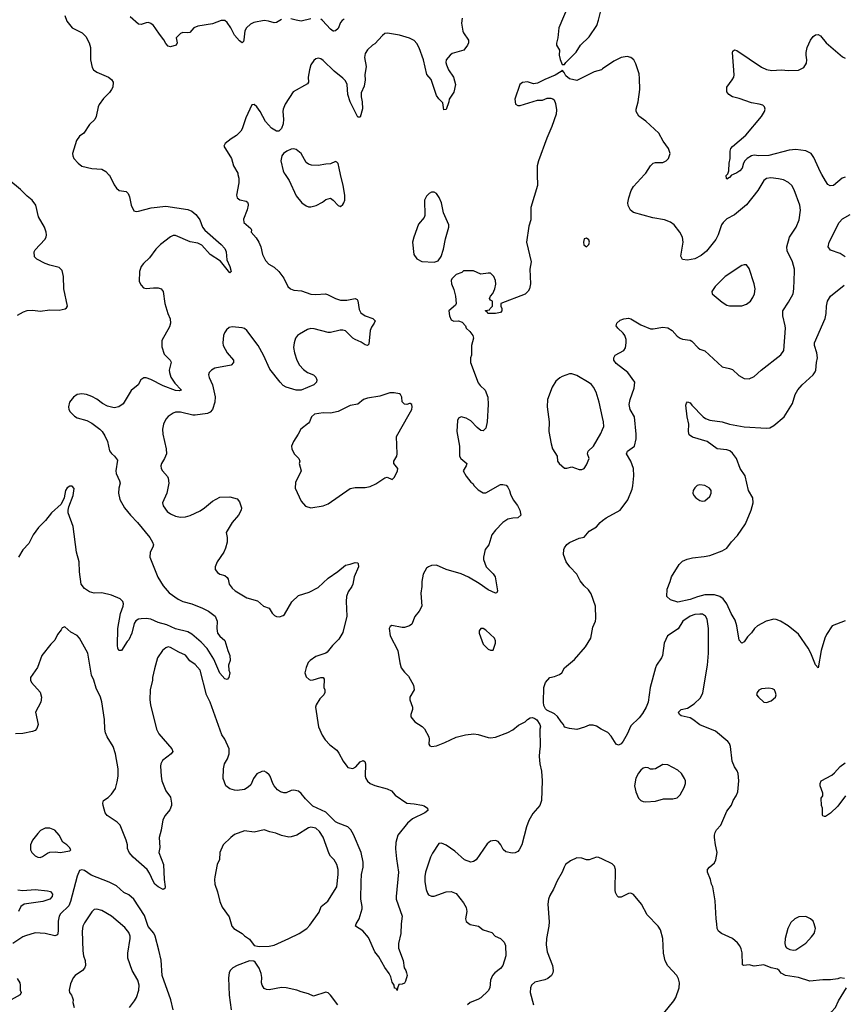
# Model space of a CAD drawing. Header units: inches. Extents: x 2057696 to 2160536, y 827480 to 1016834.
# Tile 330 of 422: x 2075264 to 2081955, y 1003255 to 1011257. Entities that reach past the tile are written whole.
import ezdxf

# ---------------------------------------------------------------- set-up
doc = ezdxf.new("R2010")
doc.units = ezdxf.units.IN
doc.header["$MEASUREMENT"] = 0
for name, color, linetype in [('C0070', 7, 'Continuous'), ('C0071', 7, 'Continuous'), ('C0080', 7, 'Continuous'), ('C0081', 7, 'Continuous')]:
    doc.layers.add(name, color=color, linetype=linetype)

msp = doc.modelspace()

# ---------------------------------------------------------------- linework, layer by layer
at = {"layer": 'C0070', "color": 5}
for points, elevation in [([(2077037.1, 1010000), (2077044, 1009970), (2077045.5, 1009930), (2077025.5, 1009830), (2077030.6, 1009810.6), (2077053.2, 1009793.2), (2077102.8, 1009782.8), (2077114, 1009774), (2077119.1, 1009759.1), (2077120.7, 1009750), (2077110.7, 1009710.7), (2077083.4, 1009636.6), (2077085.7, 1009610), (2077140.6, 1009560.6), (2077148.2, 1009550), (2077144.9, 1009530), (2077183.9, 1009483.9), (2077206, 1009450), (2077221.6, 1009410), (2077235.5, 1009350), (2077259.9, 1009299.9), (2077287.3, 1009270), (2077330, 1009244.9), (2077370, 1009210.4), (2077410, 1009155.8), (2077442.6, 1009090), (2077463, 1009070), (2077490, 1009058.9), (2077552.6, 1009052.6), (2077630, 1009026), (2077670, 1009023.1), (2077748.5, 1009028.5), (2077765.1, 1009025.1), (2077830, 1008990.4), (2077870, 1008977.6), (2077922.3, 1008977.7), (2077990, 1008990.5), (2078004.5, 1008984.5), (2078012.2, 1008972.2), (2078021.3, 1008901.3), (2078034.4, 1008874.4), (2078071.4, 1008851.4), (2078134, 1008830), (2078153, 1008810), (2078144.9, 1008790), (2078121.7, 1008758.3), (2078112, 1008730), (2078101, 1008619), (2078090, 1008609.2), (2078070, 1008615.1), (2078036.9, 1008636.9), (2077990, 1008658.8), (2077969.8, 1008670), (2077910, 1008728.6), (2077890, 1008734.6), (2077866.8, 1008733.2), (2077790, 1008714), (2077770, 1008715.4), (2077655.4, 1008744.6), (2077630, 1008746.2), (2077601.7, 1008738.3), (2077537.3, 1008702.7), (2077520.7, 1008690), (2077505.5, 1008670), (2077493, 1008630), (2077488.3, 1008591.7), (2077495.5, 1008550), (2077514.9, 1008490), (2077538, 1008450), (2077570, 1008414), (2077601, 1008390), (2077651.3, 1008370), (2077670.6, 1008350.6), (2077678.8, 1008330), (2077674.8, 1008310), (2077654.8, 1008290), (2077550, 1008245.4), (2077510, 1008245.1), (2077429.4, 1008270), (2077405.2, 1008285.2), (2077380.5, 1008310), (2077296.8, 1008416.8), (2077245.7, 1008530), (2077202, 1008610), (2077110, 1008731.1), (2077090, 1008747.2), (2077070, 1008754.2), (2076990, 1008759.7), (2076965.3, 1008754.7), (2076942.7, 1008737.2), (2076926.9, 1008713.1), (2076919.6, 1008690), (2076912.9, 1008630), (2076916, 1008610), (2076949.2, 1008549.2), (2077000.7, 1008490), (2077001, 1008470), (2076982, 1008450), (2076850, 1008424.7), (2076822, 1008410), (2076803.8, 1008390), (2076798.4, 1008370), (2076802.4, 1008350), (2076829.2, 1008289.2), (2076851.1, 1008191.1), (2076848.6, 1008148.6), (2076830.1, 1008089.9), (2076811.8, 1008068.3), (2076790, 1008057.1), (2076690, 1008042.3), (2076670, 1008042), (2076570, 1008067.9), (2076530, 1008066.4), (2076510, 1008060.4), (2076470, 1008033.5), (2076450.3, 1008010), (2076431.6, 1007970), (2076425.3, 1007930), (2076427.2, 1007890), (2076453.1, 1007770), (2076455.3, 1007730), (2076441.1, 1007690), (2076416.4, 1007650), (2076410.4, 1007630), (2076412.4, 1007610), (2076423, 1007590), (2076463.8, 1007543.8), (2076470.4, 1007530), (2076475.8, 1007490), (2076459.6, 1007410), (2076424.6, 1007330), (2076430, 1007304.9), (2076461.1, 1007261.1), (2076490, 1007241.1), (2076530, 1007222.4), (2076570, 1007214), (2076610, 1007215.8), (2076650, 1007228.7), (2076730, 1007265.3), (2076766, 1007290), (2076830, 1007345.3), (2076890, 1007375.3), (2076970, 1007379.1), (2077030, 1007362.8), (2077050, 1007338), (2077066, 1007290), (2077062.4, 1007270), (2077041.3, 1007230), (2076990.4, 1007170), (2076940.7, 1007090), (2076950.7, 1007050), (2076950.7, 1007010), (2076936.8, 1006963.2), (2076922.8, 1006930), (2076868.5, 1006851.5), (2076850.8, 1006810), (2076851, 1006790), (2076870, 1006764.7), (2076890, 1006751), (2076930, 1006741), (2076950, 1006724.7), (2076958.8, 1006710), (2076966.8, 1006670), (2076990, 1006636), (2077015.2, 1006615.2), (2077110, 1006559.5), (2077195.4, 1006535.4), (2077244.7, 1006490), (2077290, 1006474.8), (2077314.2, 1006434.2), (2077334.2, 1006414.2), (2077350, 1006406), (2077375.3, 1006404.7), (2077405.4, 1006414.6), (2077416.1, 1006423.9), (2077474.6, 1006525.4), (2077530, 1006577.1), (2077614.9, 1006605.1), (2077690, 1006643.7), (2077770, 1006718), (2077847.5, 1006772.5), (2077910, 1006824.7), (2077950, 1006831.3), (2077990, 1006844.7), (2078010, 1006842), (2078014.4, 1006834.4), (2078017.3, 1006810), (2077981, 1006730), (2077971, 1006670), (2077962.8, 1006650), (2077932.5, 1006607.5), (2077919.3, 1006570), (2077915.5, 1006530), (2077921.1, 1006410), (2077890, 1006276), (2077857.3, 1006222.7), (2077804, 1006170), (2077762.5, 1006117.5), (2077750, 1006109.2), (2077670, 1006080.9), (2077623.8, 1006050), (2077608.3, 1006031.7), (2077590, 1005992.7), (2077581.1, 1005950), (2077590, 1005916), (2077615.2, 1005895.2), (2077630, 1005890.6), (2077646.8, 1005893.2), (2077711, 1005911), (2077730, 1005911.3), (2077737.3, 1005897.3), (2077736, 1005830), (2077742.8, 1005810), (2077742.8, 1005790), (2077734, 1005770), (2077702, 1005738), (2077673.4, 1005690), (2077667.7, 1005670), (2077690.6, 1005510), (2077721.8, 1005441.8), (2077744.8, 1005404.8), (2077783.5, 1005363.5), (2077840, 1005320), (2077857.1, 1005297.1), (2077891.5, 1005230), (2077920.3, 1005190), (2077930, 1005180.3), (2077970, 1005172), (2077994.6, 1005185.4), (2078030, 1005224.9), (2078055.2, 1005235.2), (2078067.7, 1005227.7), (2078074.4, 1005210), (2078071.8, 1005110), (2078077, 1005090), (2078089.2, 1005069.2), (2078110, 1005050.4), (2078150, 1005032.2), (2078250, 1005007.3), (2078284.7, 1004990), (2078315.5, 1004955.5), (2078408.7, 1004888.7), (2078470, 1004884.9), (2078530, 1004873.4), (2078550, 1004866.8), (2078576, 1004850), (2078581, 1004830), (2078556, 1004810), (2078456.4, 1004763.6), (2078414.1, 1004725.9), (2078335.6, 1004630), (2078320.2, 1004570), (2078318, 1004518), (2078323.8, 1004436.2), (2078340.3, 1004330), (2078321.6, 1004130), (2078323, 1004110), (2078372.4, 1003970), (2078362.3, 1003910), (2078360.3, 1003830), (2078342, 1003750), (2078341.6, 1003710), (2078379.1, 1003610), (2078386.8, 1003550), (2078401, 1003530), (2078406.8, 1003510), (2078410.8, 1003490), (2078398, 1003442), (2078390, 1003428), (2078370, 1003418), (2078345.4, 1003414.6), (2078332.7, 1003387.3), (2078330, 1003366), (2078322, 1003382), (2078310, 1003386), (2078305.2, 1003410), (2078290, 1003435.3), (2078278.3, 1003478.3), (2078265.4, 1003505.4), (2078230, 1003553.2), (2078180.4, 1003640.4), (2078150, 1003682.7), (2078097.8, 1003797.8), (2078050.9, 1003850.9), (2077993.2, 1003890), (2077997, 1003910), (2078020.5, 1003950), (2078045.1, 1004030), (2078045.7, 1004050), (2078035.4, 1004110), (2078038.1, 1004250), (2078041.1, 1004310), (2078053, 1004370), (2078054.5, 1004410), (2078037.8, 1004490), (2077975.4, 1004635.4), (2077954.1, 1004674.1), (2077930, 1004697.4), (2077850, 1004726.1), (2077830, 1004738.6), (2077750, 1004815.2), (2077645.6, 1004865.6), (2077584.5, 1004924.5), (2077550, 1004968.7), (2077530, 1004986.8), (2077490, 1004996.5), (2077470, 1004992.8), (2077430, 1004973.3), (2077410, 1004973.1), (2077382.5, 1004982.5), (2077359.3, 1004999.3), (2077330.6, 1005030.6), (2077319.2, 1005050), (2077298.3, 1005110), (2077290, 1005120.5), (2077270, 1005139.7), (2077250, 1005149.6), (2077230, 1005148), (2077190, 1005127), (2077164.4, 1005090), (2077141.3, 1005038.7), (2077120.7, 1005019.3), (2077090, 1005002), (2077030, 1004992.3), (2077010, 1004995.1), (2076970, 1005006.6), (2076938, 1005030), (2076916.9, 1005090), (2076918.5, 1005170), (2076928.3, 1005210), (2076950.8, 1005249.2), (2076966.2, 1005290), (2076965.8, 1005330), (2076930.8, 1005410.8), (2076905, 1005445), (2076812.3, 1005710), (2076782.7, 1005770), (2076730, 1005969.4), (2076690, 1006015.6), (2076646.6, 1006046.6), (2076610, 1006092), (2076556.1, 1006116.1), (2076490, 1006154.5), (2076470, 1006159.5), (2076450, 1006152), (2076424.9, 1006130), (2076384, 1006070), (2076358.5, 1005981.5), (2076343, 1005910), (2076343.8, 1005890), (2076322.6, 1005810), (2076320.9, 1005730), (2076325.3, 1005690), (2076375.6, 1005490), (2076394.3, 1005454.3), (2076500.5, 1005330), (2076507.7, 1005310), (2076494.8, 1005290), (2076424, 1005236), (2076410.4, 1005210), (2076408.9, 1005190), (2076412, 1005110), (2076418.7, 1005070), (2076450.3, 1004990.3), (2076490, 1004938), (2076498.4, 1004890), (2076497.1, 1004870), (2076483.4, 1004836.6), (2076444.4, 1004790), (2076425.7, 1004754.3), (2076413.4, 1004670), (2076398, 1004610), (2076401.6, 1004530), (2076393, 1004490), (2076433, 1004390), (2076437.3, 1004270), (2076446, 1004210), (2076443.6, 1004196.4), (2076430, 1004189), (2076390, 1004209.5), (2076362.7, 1004230), (2076350, 1004249), (2076319.7, 1004319.7), (2076300.7, 1004350), (2076186, 1004450), (2076152.7, 1004490), (2076140.5, 1004520.5), (2076139.6, 1004550), (2076128.2, 1004588.2), (2076079.3, 1004710), (2076056.1, 1004736.1), (2075975.3, 1004790), (2075959, 1004810), (2075941.2, 1004870), (2075939, 1004890), (2075944, 1004910), (2075983.3, 1004936.7), (2076010, 1004962.8), (2076041.6, 1005010), (2076056.5, 1005063.5), (2076063.1, 1005110), (2076063.4, 1005170), (2076043.2, 1005290), (2076022, 1005350), (2075973.6, 1005430), (2075961.6, 1005461.6), (2075956.2, 1005490), (2075952.7, 1005570), (2075931.9, 1005711.9), (2075919.7, 1005750), (2075884.9, 1005824.9), (2075866.3, 1005890), (2075846.3, 1005930), (2075816.2, 1006110), (2075749.3, 1006230), (2075731.4, 1006251.4), (2075679.3, 1006279.3), (2075630, 1006322), (2075610, 1006315.3), (2075601.4, 1006298.6), (2075570, 1006261.2), (2075550, 1006213.2), (2075517.7, 1006182.3), (2075443.1, 1006090), (2075407.4, 1005992.6), (2075350.7, 1005910), (2075350.6, 1005890), (2075359.1, 1005870), (2075430, 1005790.7), (2075441.3, 1005750), (2075435.3, 1005710), (2075392, 1005630), (2075412.9, 1005530), (2075404.4, 1005495.6), (2075390, 1005479.7), (2075369.1, 1005470.9), (2075290, 1005455.6), (2075230, 1005454.3)], 440), ([(2075986.1, 1010000), (2075992.7, 1009992.7), (2076030, 1009916), (2076050, 1009887.3), (2076072, 1009870), (2076130, 1009860.7), (2076144.9, 1009844.9), (2076157.2, 1009817.2), (2076170.3, 1009750.3), (2076190, 1009704.9), (2076210, 1009698), (2076230, 1009700.4), (2076330.6, 1009729.4), (2076450, 1009740.5), (2076630, 1009714.3), (2076661.3, 1009701.3), (2076694.4, 1009674.4), (2076714.9, 1009650), (2076727.9, 1009630), (2076749.2, 1009570), (2076766.9, 1009546.9), (2076900.5, 1009430), (2076930, 1009396.3), (2076941.7, 1009370), (2076946.4, 1009306.4), (2076972.4, 1009250), (2076981, 1009210), (2076970, 1009201.2), (2076895.5, 1009295.5), (2076810, 1009349.8), (2076744.5, 1009424.5), (2076710, 1009441.1), (2076650, 1009451.2), (2076530, 1009502), (2076510, 1009502.2), (2076490, 1009492.8), (2076408.9, 1009430), (2076370, 1009392.6), (2076317.8, 1009322.2), (2076270, 1009277), (2076250.4, 1009250), (2076238, 1009210), (2076234.9, 1009130), (2076250, 1009098.4), (2076270, 1009078.5), (2076290, 1009071.5), (2076350, 1009079), (2076390, 1009078.9), (2076413.4, 1009070), (2076428.9, 1009048.9), (2076442.8, 1008950), (2076466.3, 1008870), (2076485.5, 1008825.5), (2076490.2, 1008790), (2076479.7, 1008760.3), (2076418.2, 1008650), (2076417.6, 1008597.6), (2076437.8, 1008537.8), (2076487, 1008490), (2076493.6, 1008473.6), (2076478.9, 1008410), (2076479.7, 1008390), (2076492.5, 1008352.5), (2076524.5, 1008304.5), (2076576.3, 1008250), (2076574.4, 1008245.6), (2076559.2, 1008240.8), (2076530, 1008242.8), (2076430, 1008282.8), (2076330, 1008333.8), (2076290, 1008347.6), (2076273.7, 1008346.3), (2076249, 1008330), (2076227, 1008290), (2076170, 1008242.4), (2076105.3, 1008134.7), (2076070, 1008110.3), (2076030, 1008103.9), (2075975.9, 1008115.9), (2075937.6, 1008137.6), (2075890, 1008173.3), (2075850, 1008194.2), (2075806.6, 1008210), (2075770, 1008216.5), (2075730, 1008210.8), (2075701.1, 1008190), (2075669, 1008150), (2075659.5, 1008110), (2075663.1, 1008090), (2075673.7, 1008070), (2075710, 1008033.7), (2075730, 1008021.5), (2075810, 1007998.5), (2075850, 1007979), (2075914.9, 1007930), (2075934.9, 1007910), (2075955.3, 1007875.3), (2075976, 1007830), (2075992.8, 1007752.8), (2076010, 1007730.5), (2076034, 1007710), (2076057.6, 1007677.6), (2076044.8, 1007590), (2076048.3, 1007568.3), (2076075.3, 1007510), (2076079.5, 1007490), (2076069.1, 1007450), (2076065.2, 1007410), (2076076.4, 1007356.4), (2076114.6, 1007290), (2076164.2, 1007230), (2076222, 1007170), (2076320.7, 1007050), (2076342.8, 1007010), (2076351, 1006990), (2076346, 1006970), (2076322.8, 1006930), (2076320.7, 1006890), (2076385.3, 1006725.3), (2076430, 1006655.5), (2076478.2, 1006598.2), (2076550, 1006546.7), (2076590, 1006528.7), (2076661, 1006510), (2076750, 1006474.9), (2076797.3, 1006450), (2076850.6, 1006410), (2076867.7, 1006370), (2076865.5, 1006310), (2076870.8, 1006270), (2076890, 1006246), (2076930.5, 1006210.5), (2076954, 1006130), (2076970.8, 1006090), (2076974, 1006050), (2076961, 1006010), (2076962.8, 1005970), (2076970.6, 1005950), (2076962.8, 1005910), (2076950, 1005894), (2076930, 1005899), (2076890, 1005946), (2076840.3, 1006060.3), (2076785.9, 1006145.9), (2076737.6, 1006197.6), (2076662.6, 1006262.6), (2076630, 1006281.5), (2076530, 1006305.6), (2076459.7, 1006339.7), (2076390, 1006359.2), (2076330, 1006386.1), (2076290, 1006391.4), (2076251.7, 1006388.3), (2076230, 1006384.1), (2076207.5, 1006372.5), (2076193.4, 1006350), (2076175.3, 1006270), (2076150, 1006217.2), (2076136.7, 1006203.3), (2076090.7, 1006129.3), (2076069.4, 1006129.4), (2076061.2, 1006150), (2076059.5, 1006170), (2076060.7, 1006310), (2076082.7, 1006430), (2076103.5, 1006490), (2076106.3, 1006510), (2076102.4, 1006530), (2076079.5, 1006550), (2076010, 1006579.5), (2075930, 1006598.7), (2075870, 1006597.2), (2075830, 1006607.1), (2075790, 1006634.7), (2075764, 1006670), (2075749.9, 1006770), (2075745.8, 1006850), (2075724.2, 1006930), (2075698.1, 1007138.1), (2075658.7, 1007250), (2075656.8, 1007270), (2075662.2, 1007297.8), (2075699.1, 1007390), (2075707.2, 1007447.2), (2075690, 1007466.6), (2075686.8, 1007466.8), (2075670, 1007465.6), (2075650, 1007451.2), (2075636.9, 1007430), (2075624.4, 1007370), (2075601.5, 1007318.5), (2075523.1, 1007250), (2075473.1, 1007186.9), (2075416.9, 1007130), (2075373.2, 1007070), (2075338.9, 1007001.1), (2075290, 1006949.6), (2075253.8, 1006890)], 420), ([(2077419.7, 1010000), (2077453.4, 1009950), (2077510, 1009824.7), (2077554.8, 1009770), (2077590, 1009744), (2077610, 1009737.3), (2077630, 1009737.3), (2077671.7, 1009748.3), (2077724.8, 1009775.2), (2077750, 1009794.8), (2077790, 1009806), (2077810, 1009791), (2077850, 1009746.8), (2077870, 1009738.8), (2077890, 1009754.8), (2077898.4, 1009770), (2077904.2, 1009790), (2077904.7, 1009830), (2077892.6, 1009910), (2077871.4, 1010000)], 460), ([(2079469.1, 1010000), (2079470.4, 1009910), (2079417.1, 1009730), (2079417.1, 1009630), (2079399.9, 1009580.1), (2079382, 1009450), (2079420.5, 1009290), (2079408.4, 1009230), (2079413, 1009110), (2079404.9, 1009070), (2079394, 1009050), (2079370, 1009026), (2079174, 1008950), (2079172, 1008930), (2079182, 1008910), (2079182, 1008890), (2079170, 1008878), (2079128.9, 1008868.9), (2079068.4, 1008868.4), (2079062, 1008882), (2079050, 1008886), (2079047.3, 1008892.7), (2079082, 1008898), (2079086, 1008910), (2079106, 1008930), (2079106, 1008970), (2079090, 1008978), (2079082, 1008990), (2079088.7, 1009010), (2079107.2, 1009032.8), (2079124.5, 1009070), (2079132.9, 1009107.1), (2079130, 1009138), (2079116, 1009170), (2079090, 1009196), (2079070, 1009198), (2079010, 1009189.2), (2078950, 1009217.2), (2078870, 1009215.3), (2078856.3, 1009203.7), (2078810, 1009185.2), (2078776, 1009150), (2078770, 1009138), (2078770.8, 1009110), (2078790, 1009064.7), (2078803.8, 1009010), (2078810.6, 1008950), (2078804, 1008936), (2078751, 1008890), (2078754.8, 1008850), (2078770, 1008818), (2078790, 1008806), (2078830, 1008810.8), (2078859.8, 1008799.8), (2078884.7, 1008770), (2078892, 1008750), (2078922, 1008722), (2078944.7, 1008690), (2078950.7, 1008670), (2078934.8, 1008610), (2078934.8, 1008530), (2078927.3, 1008510), (2078927.3, 1008470), (2078990, 1008304.7), (2079004.1, 1008284.1), (2079045.2, 1008245.2), (2079067.3, 1008190), (2079070.4, 1008130), (2079063, 1007990), (2079050, 1007938), (2079030, 1007915.3), (2079010, 1007919), (2078981.5, 1007941.5), (2078930, 1007996), (2078890, 1008018), (2078850, 1008029.2), (2078830, 1008019), (2078820.5, 1007999.5), (2078815.5, 1007910), (2078838, 1007790), (2078837.3, 1007710), (2078847.3, 1007690), (2078897.3, 1007650), (2078890.8, 1007630), (2078867.3, 1007590), (2078890, 1007546), (2078930, 1007498), (2078946.4, 1007486.4), (2078956, 1007470), (2078990, 1007436), (2079030, 1007411.3), (2079050, 1007411), (2079170, 1007478.8), (2079190, 1007480.7), (2079214.9, 1007474.9), (2079230, 1007458), (2079244, 1007430), (2079250, 1007402), (2079273.7, 1007353.7), (2079308.1, 1007308.1), (2079327.3, 1007270), (2079334.8, 1007230), (2079310.4, 1007209.6), (2079270, 1007206.6), (2079230, 1007197), (2079190, 1007172), (2079130, 1007109.6), (2079098.7, 1007070), (2079074.9, 1006990), (2079046.8, 1006950), (2079030.8, 1006890), (2079030.8, 1006870), (2079054.8, 1006810), (2079110, 1006754.8), (2079127.7, 1006730), (2079144.7, 1006615.3), (2079139.8, 1006600.2), (2079130, 1006595.3), (2079070, 1006622.9), (2078995.8, 1006675.8), (2078910, 1006725.6), (2078850, 1006754.6), (2078729.8, 1006789.8), (2078650, 1006823.9), (2078610, 1006820.4), (2078583.8, 1006810), (2078570, 1006798.7), (2078541.6, 1006750), (2078530.6, 1006690), (2078530.4, 1006650), (2078522.3, 1006597.7), (2078530.3, 1006490), (2078510.4, 1006450), (2078473.7, 1006406.3), (2078450, 1006345.2), (2078431, 1006330), (2078390, 1006316.9), (2078370, 1006316.3), (2078286.2, 1006333.8), (2078273.7, 1006326.3), (2078264.9, 1006310), (2078274.4, 1006250), (2078334.9, 1006130), (2078351.8, 1006030), (2078364.4, 1005990), (2078390, 1005953.4), (2078421.3, 1005921.3), (2078463.1, 1005850), (2078468.2, 1005810), (2078434, 1005750), (2078434, 1005730), (2078454.8, 1005670), (2078454, 1005650), (2078440.7, 1005610), (2078442, 1005590), (2078474.9, 1005550), (2078533.9, 1005513.9), (2078553.9, 1005493.9), (2078587, 1005430), (2078590.4, 1005410), (2078587.7, 1005370), (2078596.8, 1005356.8), (2078610.6, 1005350.6), (2078650, 1005355.8), (2078718.4, 1005381.6), (2078810, 1005426.7), (2078885.5, 1005445.5), (2078952.4, 1005452.4), (2078990, 1005447.3), (2079070, 1005422.8), (2079090, 1005421), (2079130, 1005426.8), (2079230, 1005464), (2079270, 1005484.9), (2079317.2, 1005522.8), (2079369.6, 1005550.4), (2079390, 1005570.7), (2079410, 1005582.8), (2079430, 1005586), (2079450, 1005578), (2079466.4, 1005566.4), (2079490.7, 1005530), (2079494, 1005510), (2079490.8, 1005490), (2079493.4, 1005350), (2079486, 1005310), (2079485.5, 1005270), (2079490.7, 1005210), (2079503, 1005150), (2079508, 1005070), (2079502, 1004910), (2079490.4, 1004869.6), (2079434, 1004806), (2079401.6, 1004750), (2079382.3, 1004697.7), (2079343, 1004550), (2079322, 1004510), (2079310, 1004496), (2079290, 1004486.6), (2079263.7, 1004483.7), (2079212.9, 1004492.9), (2079192.1, 1004512.1), (2079171.7, 1004551.7), (2079150, 1004577.2), (2079130, 1004585.2), (2079104.7, 1004584.7), (2079090, 1004580.9), (2079061.8, 1004558.2), (2078973, 1004430), (2078950, 1004414.5), (2078930, 1004409.5), (2078877.2, 1004430), (2078799.3, 1004499.3), (2078730, 1004549.6), (2078690, 1004563.7), (2078670, 1004560.9), (2078617.3, 1004482.7), (2078601.6, 1004450), (2078560.2, 1004330), (2078554.4, 1004294.4), (2078556.1, 1004250), (2078567.5, 1004187.5), (2078577.2, 1004157.2), (2078585.9, 1004145.9), (2078610, 1004134.9), (2078630, 1004134.6), (2078730, 1004168.8), (2078770, 1004172), (2078810, 1004154.4), (2078870, 1004080.5), (2078890, 1004041), (2078896.5, 1004010), (2078886.7, 1003950), (2078890, 1003926.8), (2078924.7, 1003904.7), (2078990.4, 1003890.4), (2079030, 1003858.8), (2079099.8, 1003839.8), (2079127.5, 1003807.5), (2079171.3, 1003790), (2079199.8, 1003759.8), (2079210, 1003734), (2079213.4, 1003650), (2079190.4, 1003570), (2079170, 1003545.1), (2079124, 1003510), (2079105.5, 1003490), (2079088.2, 1003450), (2079083.1, 1003390), (2079070, 1003363.7), (2079010, 1003306.6), (2078986.9, 1003293.1), (2078924.7, 1003270), (2078902.8, 1003250)], 460), ([(2075245.4, 1008854.6), (2075295.8, 1008884.2), (2075325.4, 1008894.6), (2075370, 1008896.2), (2075430, 1008888.6), (2075510, 1008900.5), (2075583.5, 1008896.5), (2075633.3, 1008906.7), (2075644.4, 1008915.6), (2075651.5, 1008930), (2075622.2, 1009070), (2075620.5, 1009170), (2075610, 1009219), (2075584.1, 1009244.1), (2075510, 1009260.9), (2075470, 1009276.9), (2075402.7, 1009310), (2075383.6, 1009330), (2075382.4, 1009370), (2075390, 1009386.8), (2075468.2, 1009471.8), (2075477.8, 1009490), (2075480.3, 1009510), (2075478.7, 1009530), (2075466, 1009570), (2075415.9, 1009655.9), (2075394.3, 1009750), (2075365.8, 1009790), (2075323.2, 1009823.3), (2075270, 1009877.8), (2075175, 1009955)], 420), ([(2080000, 1008023.8), (2079972, 1008150), (2079947.3, 1008230), (2079926.6, 1008270), (2079910, 1008291.3), (2079890, 1008306.3), (2079790, 1008365.6), (2079750, 1008379.5), (2079730, 1008379.5), (2079670, 1008358), (2079652.2, 1008347.8), (2079620.7, 1008319.3), (2079590.4, 1008270), (2079552.4, 1008170), (2079548.3, 1008111.7), (2079564.9, 1007990), (2079561.7, 1007910), (2079581.1, 1007810), (2079593.7, 1007770), (2079631.7, 1007710), (2079632.7, 1007670), (2079645.5, 1007650), (2079690, 1007613.4), (2079710, 1007613), (2079750, 1007622), (2079810, 1007601), (2079830, 1007602.8), (2079850, 1007610.8), (2079870, 1007638.8), (2079889.6, 1007690), (2079875.8, 1007730), (2079882.6, 1007750), (2079926.9, 1007790), (2079986.4, 1007893.6), (2080000, 1007927.9)], 480), ([(2080000, 1005484.5), (2079988.7, 1005490), (2079950, 1005515.3), (2079923.1, 1005523.1), (2079890, 1005524), (2079853.7, 1005506.3), (2079789.1, 1005489.1), (2079730, 1005495.3), (2079690, 1005508), (2079682, 1005530), (2079662, 1005550), (2079634.5, 1005594.5), (2079610, 1005616), (2079546.6, 1005646.6), (2079536, 1005656), (2079523.2, 1005683.2), (2079519.3, 1005710), (2079522, 1005830), (2079535.3, 1005870), (2079570, 1005912), (2079610, 1005918), (2079650, 1005936), (2079668.7, 1005950), (2079689.4, 1005990.6), (2079770, 1006056), (2079860.1, 1006159.9), (2079903.6, 1006230), (2079919.5, 1006320.5), (2079941.2, 1006370), (2079945.2, 1006390), (2079942.7, 1006490), (2079907, 1006590), (2079883.8, 1006623.8), (2079850, 1006656), (2079817.2, 1006697.2), (2079789.2, 1006750), (2079732.7, 1006810), (2079702.7, 1006850), (2079682, 1006910), (2079684.5, 1006950), (2079690, 1006964.7), (2079707.9, 1006992.1), (2079731.7, 1007008.3), (2079810, 1007042.8), (2079850, 1007050.8), (2079890, 1007100.7), (2079950, 1007136.3), (2079980.9, 1007170), (2080000, 1007185.8)], 460), ([(2080000, 1004433.3), (2079970, 1004447.3), (2079950, 1004452), (2079890, 1004429.2), (2079870, 1004429.3), (2079830, 1004442), (2079790, 1004444.5), (2079739, 1004421), (2079699.1, 1004390), (2079686.4, 1004370), (2079671.8, 1004328.2), (2079630, 1004259), (2079599.5, 1004190), (2079570, 1004139.3), (2079559.6, 1004110), (2079554.3, 1004070), (2079566.4, 1003926.4), (2079563.2, 1003890), (2079542.6, 1003790), (2079542, 1003738), (2079550, 1003681), (2079592.9, 1003570), (2079598.3, 1003530), (2079595.6, 1003510), (2079584.2, 1003490), (2079554.8, 1003465.2), (2079530, 1003454.5), (2079450, 1003434.3), (2079423.1, 1003410), (2079413.7, 1003390), (2079411.7, 1003350), (2079438.9, 1003250)], 480), ([(2076510, 1003208.7), (2076491.5, 1003290), (2076420.4, 1003490), (2076412.4, 1003612.4), (2076395.1, 1003695.1), (2076363.2, 1003810), (2076352.6, 1003832.6), (2076306.9, 1003886.9), (2076277.3, 1003977.3), (2076191.9, 1004110), (2076150, 1004145.3), (2076110, 1004164.4), (2076050, 1004218.5), (2075990, 1004248.6), (2075845.3, 1004305.3), (2075790, 1004341.2), (2075770, 1004349), (2075750, 1004342), (2075730, 1004295.3), (2075676.8, 1004090), (2075663.6, 1004056.4), (2075595.3, 1003990), (2075583.2, 1003970), (2075575.2, 1003930), (2075577.3, 1003850), (2075570, 1003819.3), (2075550, 1003811.5), (2075470.7, 1003830.7), (2075390, 1003834.7), (2075310, 1003812.6), (2075290, 1003803), (2075207.7, 1003750)], 460), ([(2075250, 1004186.2), (2075290, 1004179.7), (2075390, 1004188.5), (2075490, 1004178.3), (2075513, 1004173), (2075531.3, 1004150), (2075528.7, 1004130), (2075507.7, 1004110), (2075450.8, 1004090), (2075300.5, 1004070), (2075273.4, 1004050), (2075254.9, 1004010)], 440), ([(2076154.7, 1003230), (2076197.7, 1003282.3), (2076213.5, 1003310), (2076232, 1003370), (2076235.6, 1003410), (2076224.7, 1003450), (2076178, 1003530), (2076141.8, 1003630), (2076141.2, 1003670), (2076162, 1003790), (2076161, 1003810), (2076150, 1003839.5), (2076119.2, 1003879.2), (2076009.7, 1003970), (2075930, 1004016.4), (2075890, 1004028.5), (2075870, 1004024.4), (2075850, 1004007.8), (2075790, 1003916.2), (2075777.8, 1003890), (2075771.4, 1003848.6), (2075776.1, 1003690), (2075783.1, 1003650), (2075796.5, 1003610), (2075797.6, 1003570), (2075790.2, 1003549.8), (2075773, 1003530), (2075714, 1003490), (2075697.1, 1003470), (2075677.7, 1003422.3), (2075664.4, 1003370), (2075668.2, 1003350), (2075683.8, 1003330), (2075693.4, 1003306.6), (2075698.4, 1003290), (2075694.4, 1003270), (2075706.4, 1003230)], 480), ([(2077849.3, 1003250), (2077790, 1003329), (2077770, 1003348.7), (2077750, 1003354), (2077650, 1003321.2), (2077610, 1003339.3), (2077550, 1003355.1), (2077515.3, 1003370), (2077430, 1003389.6), (2077390, 1003391.6), (2077290, 1003373.2), (2077270, 1003374), (2077250, 1003382), (2077233.2, 1003410), (2077229.5, 1003430), (2077231.9, 1003471.9), (2077225.4, 1003505.4), (2077209.6, 1003549.6), (2077178, 1003598), (2077165.6, 1003605.6), (2077130, 1003609.3), (2077030.4, 1003569.6), (2076996, 1003550), (2076974.8, 1003530), (2076965.5, 1003510), (2076959.3, 1003470), (2076967, 1003330), (2076982.4, 1003210)], 460), ([(2075244.4, 1003464.4), (2075264.6, 1003430), (2075268.9, 1003410), (2075267.2, 1003370), (2075275.8, 1003350), (2075268.8, 1003331.2), (2075195.8, 1003290)], 460)]:
    msp.add_lwpolyline(points, dxfattribs=dict(at, elevation=elevation))
for points, elevation in [([(2078630, 1009856), (2078610, 1009855.1), (2078590, 1009843.7), (2078570, 1009822.7), (2078552.7, 1009790), (2078555.2, 1009664.8), (2078550.4, 1009649.6), (2078505.2, 1009594.8), (2078464.9, 1009490), (2078455.6, 1009450), (2078467.2, 1009350), (2078490, 1009314), (2078530, 1009293), (2078630, 1009286.8), (2078662.7, 1009297.3), (2078687.7, 1009332.3), (2078707.9, 1009392.1), (2078723, 1009477), (2078749.2, 1009570), (2078749, 1009590), (2078707.3, 1009687.3), (2078689.6, 1009770), (2078672.7, 1009812.7), (2078650, 1009845.2)], 460), ([(2079870, 1009482), (2079850, 1009475.3), (2079844, 1009450), (2079846.2, 1009426.2), (2079870, 1009411.3), (2079888.7, 1009430), (2079894, 1009450), (2079888.9, 1009468.9)], 480), ([(2078305.4, 1008225.4), (2078270, 1008223.5), (2078190, 1008198.3), (2078090, 1008181.3), (2078057.3, 1008170), (2078010, 1008133.6), (2077950, 1008120.4), (2077850, 1008071.9), (2077790, 1008059.7), (2077730, 1008062), (2077658, 1008050), (2077634.8, 1008030), (2077618.8, 1007990), (2077610, 1007979), (2077546.8, 1007930), (2077526.8, 1007890), (2077487.3, 1007830), (2077470.8, 1007790), (2077474.8, 1007770), (2077494, 1007730), (2077530.7, 1007690), (2077538.8, 1007670), (2077534.8, 1007650), (2077550.7, 1007590), (2077504.5, 1007495.5), (2077502.8, 1007450), (2077550, 1007344.7), (2077584.5, 1007304.5), (2077630, 1007290.7), (2077730, 1007304.9), (2077770, 1007321.7), (2077950, 1007446), (2077990, 1007455.6), (2078070, 1007456.4), (2078110, 1007463.7), (2078156.3, 1007483.7), (2078230, 1007534.4), (2078250, 1007538), (2078290, 1007521), (2078310, 1007538), (2078332.3, 1007590), (2078335.1, 1007610), (2078303.7, 1007650), (2078304.5, 1007670), (2078326.6, 1007710), (2078329.4, 1007730), (2078325.1, 1007870), (2078429.3, 1008050), (2078449.2, 1008090), (2078453.2, 1008110), (2078449, 1008129), (2078437.2, 1008137.2), (2078430, 1008139), (2078410, 1008129.3), (2078390, 1008132.7), (2078381, 1008141), (2078372, 1008152), (2078367.6, 1008190), (2078358.4, 1008210), (2078350, 1008217.6)], 460), ([(2079030, 1006309), (2079010, 1006308.7), (2078996, 1006290), (2078996, 1006270), (2079030, 1006182), (2079070, 1006142), (2079090, 1006132), (2079110, 1006134), (2079128.9, 1006191.1), (2079129, 1006210), (2079121.2, 1006230), (2079050, 1006296)], 480), ([(2075470, 1004686.6), (2075432.3, 1004667.7), (2075410, 1004643.7), (2075367.2, 1004590), (2075350.3, 1004550), (2075352, 1004510), (2075362, 1004490), (2075390, 1004461.1), (2075410, 1004450.3), (2075430, 1004449), (2075450, 1004457), (2075490, 1004484.4), (2075510, 1004490.4), (2075553.4, 1004493.4), (2075592.5, 1004487.5), (2075670, 1004502), (2075678, 1004510), (2075668, 1004530), (2075648, 1004550), (2075613.6, 1004573.6), (2075584, 1004630), (2075549.5, 1004669.5), (2075510, 1004686)], 460), ([(2077630, 1004694), (2077610, 1004688.2), (2077514.4, 1004630), (2077470, 1004615.1), (2077450, 1004612.9), (2077390, 1004627.3), (2077345.9, 1004645.9), (2077295.9, 1004655.9), (2077250, 1004672.2), (2077170, 1004653.3), (2077090, 1004663.5), (2077010, 1004635.1), (2076978, 1004610), (2076916.4, 1004550), (2076890.4, 1004490), (2076888.4, 1004431.6), (2076867, 1004390), (2076848.8, 1004290), (2076846, 1004270), (2076850, 1004232), (2076872, 1004170), (2076890.4, 1004090), (2076910, 1004044), (2076965.2, 1003965.2), (2076986, 1003890), (2077004.7, 1003870), (2077071, 1003830), (2077090.5, 1003810.5), (2077130, 1003784), (2077170, 1003734), (2077210, 1003724), (2077290, 1003728), (2077330, 1003735.5), (2077450, 1003789), (2077535.1, 1003830), (2077595.6, 1003870), (2077621.5, 1003898.5), (2077696.1, 1004003.9), (2077712.3, 1004050), (2077766.2, 1004093.8), (2077839.6, 1004210), (2077851.2, 1004310), (2077851, 1004350), (2077840.5, 1004390), (2077819.6, 1004430), (2077790, 1004458.4), (2077778, 1004478), (2077730, 1004614.5), (2077700.1, 1004660.1), (2077670, 1004686)], 460)]:
    msp.add_lwpolyline(points, close=True, dxfattribs=dict(at, elevation=elevation))
at = {"layer": 'C0071', "color": 5}
for points, elevation in [([(2079720.3, 1011370), (2079644.9, 1011190), (2079636.3, 1011110), (2079625.5, 1011065.5), (2079624.9, 1011050), (2079650.7, 1011010), (2079647.7, 1010970), (2079654, 1010934), (2079670, 1010894), (2079690, 1010892), (2079702, 1010910), (2079786.2, 1010993.8), (2079820.9, 1011050), (2079890, 1011119.3), (2079951.6, 1011210), (2079966.4, 1011253.6), (2079989.8, 1011350)], 460), ([(2075630, 1011292), (2075646.6, 1011246.6), (2075690, 1011190.6), (2075771.6, 1011151.6), (2075801.7, 1011121.7), (2075828.4, 1011070), (2075839.5, 1011030), (2075839.3, 1010930), (2075853, 1010870), (2075863, 1010850), (2075890.7, 1010830), (2075984.9, 1010790), (2076010.6, 1010770), (2076022, 1010750), (2076019.3, 1010710), (2076010.3, 1010689.7), (2075993.5, 1010666.5), (2075943.9, 1010616.1), (2075910, 1010569), (2075901.6, 1010550), (2075886.4, 1010470), (2075873, 1010447), (2075830, 1010405.1), (2075785.9, 1010334.1), (2075750, 1010309.4), (2075724.8, 1010275.2), (2075693.4, 1010170), (2075695.5, 1010150), (2075703.8, 1010130), (2075738.4, 1010090), (2075770, 1010067.7), (2075850, 1010048.2), (2075930, 1010042), (2075964.4, 1010024.4), (2075986.1, 1010000)], 420), ([(2077390, 1011259.1), (2077350, 1011234.7), (2077330, 1011232.8), (2077286.5, 1011246.5), (2077250, 1011249.8), (2077166.6, 1011233.4), (2077138.8, 1011221.2), (2077105.7, 1011190), (2077093.7, 1011166.3), (2077085.5, 1011094.5), (2077081, 1011079), (2077070.8, 1011069.2), (2077050, 1011084.5), (2077010, 1011131.6), (2076979.8, 1011190), (2076950, 1011234), (2076930, 1011249.8), (2076901, 1011250), (2076830, 1011223.1), (2076710, 1011206), (2076677.3, 1011190), (2076646.8, 1011153.2), (2076630, 1011149.2), (2076590, 1011152), (2076570, 1011146), (2076536, 1011110), (2076542, 1011070), (2076534, 1011050), (2076490, 1011037), (2076470, 1011042), (2076450, 1011065.1), (2076434.7, 1011094.7), (2076398.3, 1011138.3), (2076370, 1011183), (2076350, 1011209.6), (2076330, 1011226.3), (2076310, 1011234), (2076290, 1011232.6), (2076250, 1011216.9), (2076230, 1011220.5), (2076161.2, 1011281.2)], 420), ([(2078858.8, 1011270), (2078854, 1011230), (2078865.1, 1011165.1), (2078870.5, 1011150), (2078910.6, 1011090), (2078910.8, 1011070), (2078901, 1011050), (2078871, 1011010), (2078777.3, 1010982.7), (2078760.7, 1010970), (2078728.6, 1010931.4), (2078727, 1010910), (2078732.7, 1010890), (2078748.9, 1010848.9), (2078787.7, 1010790), (2078804.9, 1010730), (2078790.6, 1010669.4), (2078752, 1010610), (2078751.3, 1010590), (2078730, 1010528), (2078710, 1010526), (2078702, 1010582), (2078670, 1010613.2), (2078650, 1010641.2), (2078607.3, 1010770), (2078572.7, 1010812.7), (2078545.6, 1010930), (2078509, 1011029), (2078490, 1011065.1), (2078468.5, 1011088.5), (2078430, 1011106.3), (2078348.9, 1011131.1), (2078252.2, 1011147.8), (2078230, 1011144.5), (2078210.7, 1011130), (2078150, 1011061.2), (2078130.5, 1011049.5), (2078090, 1011013.2), (2078070, 1010982), (2078066.3, 1010950), (2078077.8, 1010877.8), (2078068.7, 1010810), (2078070.2, 1010769.8), (2078063.4, 1010716.6), (2078038.4, 1010661.6), (2078037.6, 1010630), (2078044.9, 1010590), (2078047.6, 1010532.4), (2078030, 1010466), (2078010, 1010466), (2077947.5, 1010590), (2077929, 1010650), (2077923.2, 1010730), (2077910, 1010760.5), (2077890, 1010782), (2077818.2, 1010838.2), (2077730, 1010925.7), (2077710, 1010938.9), (2077690, 1010943.5), (2077670, 1010938.7), (2077653.6, 1010926.4), (2077630.2, 1010889.8), (2077617.3, 1010850), (2077607.9, 1010790), (2077610.3, 1010750), (2077603, 1010737), (2077484.9, 1010670), (2077421.1, 1010570), (2077403.8, 1010530), (2077401.2, 1010510), (2077407.6, 1010450), (2077404.2, 1010410), (2077390, 1010372.7), (2077370, 1010352.3), (2077350, 1010351.6), (2077310, 1010375.1), (2077261.4, 1010430), (2077218.8, 1010510), (2077190, 1010549.7), (2077170, 1010567.6), (2077150, 1010566), (2077100.2, 1010459.8), (2077070.2, 1010369.8), (2077059.3, 1010350), (2077023.9, 1010316.1), (2076981, 1010290), (2076932, 1010250), (2076922, 1010230), (2076984.7, 1010130), (2077001, 1010070), (2077034.8, 1010010), (2077037.1, 1010000)], 440), ([(2077630, 1011265.4), (2077550, 1011246.6), (2077510, 1011252.3), (2077465.5, 1011265.5)], 420), ([(2077899, 1011261), (2077882.8, 1011250), (2077870, 1011234), (2077850, 1011185.2), (2077830, 1011166), (2077815.9, 1011164.1), (2077810, 1011163.7), (2077790, 1011180.7), (2077724.5, 1011250), (2077710, 1011260.5)], 420), ([(2080000, 1010856.7), (2079990, 1010849.6), (2079930, 1010834), (2079790, 1010762), (2079730, 1010775.3), (2079702, 1010802), (2079688.4, 1010828.4), (2079670, 1010846), (2079663.6, 1010836.4), (2079614.8, 1010805.2), (2079530, 1010772), (2079470, 1010740.9), (2079437.2, 1010737.2), (2079390, 1010752.3), (2079350, 1010746.6), (2079328.2, 1010730), (2079287.7, 1010610), (2079291.3, 1010570), (2079310, 1010558.8), (2079330, 1010558.8), (2079470, 1010604), (2079510, 1010602.8), (2079550, 1010618.8), (2079579.8, 1010619.8), (2079595.3, 1010615.3), (2079606, 1010606), (2079616.3, 1010576.3), (2079624.5, 1010524.5), (2079623, 1010490), (2079588, 1010390), (2079545.9, 1010294.1), (2079478, 1010110), (2079468, 1010070), (2079469.1, 1010000)], 460), ([(2077871.4, 1010000), (2077859.6, 1010050), (2077850, 1010088), (2077839.3, 1010099.3), (2077830, 1010104), (2077790, 1010085.2), (2077750, 1010083.7), (2077690, 1010072.3), (2077635.1, 1010075.1), (2077610, 1010082.7), (2077590, 1010097.2), (2077550, 1010169.5), (2077510, 1010203.5), (2077490, 1010208.3), (2077470, 1010206), (2077434.9, 1010190), (2077408.4, 1010170), (2077392.2, 1010150), (2077385.7, 1010110), (2077404.4, 1010030), (2077413, 1010010), (2077419.7, 1010000)], 460)]:
    msp.add_lwpolyline(points, dxfattribs=dict(at, elevation=elevation))
at = {"layer": 'C0080', "color": 5}
for points, elevation in [([(2080000, 1007185.8), (2080029.4, 1007210), (2080142.7, 1007270), (2080205.4, 1007354.6), (2080238.9, 1007441.1), (2080245.6, 1007470), (2080254.3, 1007550), (2080249.8, 1007609.8), (2080228.6, 1007668.6), (2080195.1, 1007730), (2080202, 1007750), (2080258.4, 1007790), (2080271.5, 1007850), (2080273, 1007890), (2080258.7, 1008030), (2080224.7, 1008090), (2080215.8, 1008130), (2080223.5, 1008170), (2080256.6, 1008263.4), (2080260.9, 1008310), (2080203.6, 1008390), (2080110, 1008464.2), (2080091.6, 1008490), (2080089.7, 1008510.3), (2080102.7, 1008530), (2080172, 1008570), (2080185.1, 1008590), (2080191.5, 1008630), (2080190, 1008658), (2080179.6, 1008690), (2080167.3, 1008710), (2080122.7, 1008750), (2080109.3, 1008770), (2080116, 1008790), (2080143.5, 1008816.5), (2080172.9, 1008827.1), (2080210, 1008832.2), (2080230, 1008826.4), (2080310, 1008777.6), (2080390, 1008745.5), (2080410, 1008744.9), (2080490, 1008759.3), (2080530, 1008752.4), (2080564.9, 1008730), (2080605.5, 1008685.5), (2080630, 1008668.2), (2080650, 1008660.4), (2080711.8, 1008651.8), (2080724.9, 1008644.9), (2080774.8, 1008590), (2080790, 1008579.1), (2080830, 1008566), (2080970, 1008435.5), (2081030, 1008423), (2081053.7, 1008413.7), (2081105.9, 1008365.9), (2081150, 1008342), (2081190, 1008339.3), (2081230, 1008356.4), (2081287.3, 1008410), (2081446.7, 1008533.3), (2081472.4, 1008570), (2081484.8, 1008750), (2081483.8, 1008770), (2081463.9, 1008850), (2081465.1, 1008890), (2081510, 1008960.5), (2081546.6, 1009030), (2081552.8, 1009070), (2081558, 1009210), (2081557.4, 1009230), (2081541.1, 1009290), (2081500, 1009380), (2081496, 1009410), (2081516.8, 1009490), (2081571.1, 1009570), (2081596.4, 1009630), (2081608.5, 1009710), (2081603.1, 1009750), (2081555.5, 1009875.5), (2081536.9, 1009910), (2081510, 1009935.1), (2081470, 1009955.1), (2081430, 1009964.4), (2081367.7, 1009972.3), (2081330, 1009966.6), (2081310, 1009949.6), (2081261.5, 1009870), (2081170, 1009753.7), (2081070, 1009671.1), (2081010, 1009638), (2080979.5, 1009610), (2080964.9, 1009590), (2080938.7, 1009510), (2080920.3, 1009470), (2080843.6, 1009376.4), (2080799.2, 1009340.8), (2080750, 1009314.5), (2080690, 1009303.5), (2080650, 1009309.4), (2080634.8, 1009334.8), (2080654, 1009450), (2080648.5, 1009488.5), (2080626, 1009530), (2080580.9, 1009590), (2080550, 1009611.6), (2080502, 1009630), (2080408.2, 1009648.2), (2080251.5, 1009691.5), (2080225.2, 1009710), (2080207.5, 1009747.5), (2080205.1, 1009770), (2080211.8, 1009810), (2080231.8, 1009870), (2080250, 1009900.7), (2080340.4, 1010000)], 460), ([(2081060.7, 1010000), (2081046.4, 1009993.6), (2081030, 1009975.3), (2081010, 1009962), (2081005.6, 1009965.6), (2081003.7, 1009990), (2081012.5, 1010000)], 440), ([(2081970, 1009978.4), (2081947.3, 1009970), (2081874.8, 1009910), (2081847.9, 1009907.9), (2081830, 1009918), (2081810, 1009946.6), (2081780.1, 1010000)], 440), ([(2081969.2, 1009330), (2081930, 1009358), (2081850, 1009383.7), (2081832.7, 1009410), (2081840.9, 1009450), (2081922, 1009610), (2081950, 1009638), (2082010, 1009674)], 440), ([(2081970, 1006370.9), (2081863.8, 1006330), (2081818.2, 1006261.8), (2081803.9, 1006230), (2081776.6, 1006130), (2081750, 1005989.2), (2081730, 1006013.2), (2081691.2, 1006110), (2081669.8, 1006149.8), (2081590, 1006262.7), (2081506, 1006330), (2081445.2, 1006370), (2081410, 1006383.6), (2081390, 1006385.6), (2081327.3, 1006370), (2081258.8, 1006330), (2081234, 1006310), (2081210, 1006274), (2081177.6, 1006242.4), (2081150, 1006201.2), (2081130, 1006189.3), (2081110, 1006215.3), (2081091.2, 1006330), (2081076.2, 1006376.2), (2081045.1, 1006430), (2081007.6, 1006510), (2080979.5, 1006550), (2080952.7, 1006570), (2080910, 1006582), (2080830, 1006582), (2080770, 1006566.2), (2080710, 1006543.8), (2080610, 1006522.9), (2080550, 1006542), (2080522, 1006570), (2080525.2, 1006630), (2080549.1, 1006690.9), (2080559, 1006730), (2080621.2, 1006830), (2080650, 1006856), (2080686.8, 1006873.2), (2080730, 1006884.9), (2080825.4, 1006894.6), (2080870, 1006903.8), (2080970, 1006941.6), (2081010, 1006963), (2081046.6, 1007013.4), (2081096, 1007064), (2081159.3, 1007160.7), (2081207.3, 1007270), (2081223.7, 1007330), (2081219.3, 1007370), (2081185.1, 1007430), (2081158, 1007550), (2081117.7, 1007610), (2081086.6, 1007690), (2081055.1, 1007735.1), (2081032.5, 1007752.5), (2081010, 1007761.8), (2080930, 1007769.8), (2080850, 1007829.7), (2080730, 1007865.1), (2080703.5, 1007883.5), (2080697.6, 1007910), (2080699.7, 1007970), (2080687.3, 1008030), (2080676.5, 1008123.5), (2080680.7, 1008139.3), (2080690, 1008150.8), (2080710, 1008144), (2080724.2, 1008124.2), (2080816.3, 1008030), (2080835.1, 1008015.1), (2080870, 1008001.6), (2080972, 1007990), (2081030.2, 1007970.2), (2081151.1, 1007948.9), (2081330, 1007937.1), (2081358.9, 1007941.1), (2081390, 1007959.3), (2081476, 1008030), (2081541.2, 1008138.8), (2081565.1, 1008210), (2081587, 1008250), (2081620.9, 1008290), (2081709.4, 1008370), (2081725.8, 1008394.2), (2081732, 1008410), (2081736.2, 1008470), (2081744.2, 1008510), (2081740.5, 1008550), (2081721.6, 1008610), (2081722, 1008630), (2081807.6, 1008830), (2081815.4, 1008870), (2081817.7, 1008930), (2081827.1, 1008970), (2081850, 1009010.4), (2081961.5, 1009098.5)], 440), ([(2080000, 1007927.9), (2080008.7, 1007950), (2080008, 1007988), (2080000, 1008023.8)], 480), ([(2081964.7, 1003464.7), (2081930, 1003469), (2081910, 1003461.2), (2081850, 1003455.1), (2081790, 1003455.1), (2081683.6, 1003443.6), (2081590, 1003474), (2081486, 1003490), (2081450, 1003508.7), (2081435.3, 1003530), (2081421.2, 1003541.2), (2081370, 1003552), (2081310, 1003575.1), (2081230, 1003566), (2081190, 1003576), (2081146, 1003570), (2081135.3, 1003575.3), (2081132.7, 1003672.7), (2081125.6, 1003705.6), (2081114, 1003730), (2081094.8, 1003754.8), (2081054, 1003790), (2080965.2, 1003830), (2080941.2, 1003850), (2080929.2, 1003870), (2080928.9, 1003908.9), (2080921.2, 1003950), (2080915.5, 1004095.5), (2080895.1, 1004210), (2080885.2, 1004230), (2080877.2, 1004270), (2080852.7, 1004330), (2080853.2, 1004350), (2080869, 1004370), (2080910, 1004406), (2080920.9, 1004430), (2080929.2, 1004490), (2080916, 1004550), (2080909, 1004610), (2080909, 1004630), (2080915.3, 1004650), (2080926.3, 1004673.7), (2080959, 1004710), (2081010, 1004824.7), (2081046.3, 1004873.7), (2081059.3, 1004910), (2081085.2, 1004950), (2081097.5, 1004982.5), (2081106, 1005070), (2081100.9, 1005130), (2081093.4, 1005153.4), (2081070, 1005185.2), (2081053, 1005230), (2081039.6, 1005350), (2081030, 1005374), (2081017.2, 1005390), (2080916.1, 1005476.1), (2080790, 1005527), (2080733.2, 1005570), (2080710, 1005582), (2080638.6, 1005598.6), (2080624, 1005610), (2080615.3, 1005630), (2080638, 1005650), (2080690, 1005663), (2080744.2, 1005695.8), (2080794.1, 1005745.9), (2080812.7, 1005787.3), (2080852.8, 1006010), (2080858.9, 1006110), (2080859.8, 1006310), (2080850, 1006384), (2080835.8, 1006410), (2080810, 1006425.1), (2080790, 1006425.4), (2080750, 1006422), (2080710, 1006410.8), (2080650.3, 1006370), (2080612.4, 1006307.6), (2080527.1, 1006250), (2080499, 1006190), (2080486.7, 1006090), (2080478.3, 1006070), (2080437.4, 1006010), (2080430.3, 1005990), (2080385.7, 1005830), (2080370.6, 1005710), (2080353.4, 1005670), (2080322.8, 1005617.2), (2080296.7, 1005583.3), (2080230, 1005517.2), (2080199.3, 1005450), (2080166.6, 1005393.4), (2080150, 1005373.2), (2080130, 1005361.2), (2080109.6, 1005369.6), (2080070, 1005433.2), (2080043.3, 1005463.3), (2080000, 1005484.5)], 460), ([(2081973.7, 1004950), (2081910, 1004864), (2081850, 1004808.7), (2081810, 1004782), (2081802, 1004782), (2081790, 1004786), (2081787.3, 1004792.7), (2081786, 1004850), (2081778, 1004870), (2081775.3, 1004930), (2081789, 1004950), (2081789.2, 1004970), (2081767, 1005030), (2081766, 1005050), (2081774, 1005070), (2081862.3, 1005117.8), (2081884.4, 1005135.6), (2081930, 1005186.4), (2081970, 1005217.6)], 440), ([(2080495.8, 1003184.2), (2080577.6, 1003282.4), (2080593.6, 1003310), (2080620.7, 1003390), (2080624.5, 1003430), (2080617.2, 1003462.8), (2080602, 1003490), (2080530, 1003567), (2080507.6, 1003607.6), (2080495.4, 1003670), (2080489.5, 1003790), (2080470, 1003859), (2080450, 1003889), (2080362.4, 1003982.4), (2080315.1, 1004070), (2080250, 1004146.6), (2080230, 1004159.3), (2080210, 1004156), (2080150, 1004126), (2080130, 1004126), (2080117, 1004137), (2080104.9, 1004164.9), (2080102.7, 1004182.7), (2080105.6, 1004350), (2080096.9, 1004376.9), (2080077.3, 1004397.2), (2080000, 1004433.3)], 480), ([(2081960.7, 1002770), (2081910, 1002739.5), (2081890, 1002734), (2081880.2, 1002740.2), (2081874.6, 1002754.6), (2081898.9, 1002841.1), (2081899.6, 1002870), (2081873.6, 1002933.6), (2081844.8, 1002984.8), (2081799, 1003030), (2081789.3, 1003050), (2081815.1, 1003130), (2081857.2, 1003190), (2081891.7, 1003228.3), (2081915.9, 1003284.1), (2081982, 1003390)], 460)]:
    msp.add_lwpolyline(points, dxfattribs=dict(at, elevation=elevation))
for points, elevation in [([(2081150, 1009265.2), (2081130, 1009259.3), (2080994.8, 1009170), (2080914, 1009090), (2080888, 1009048), (2080890.8, 1009030), (2080970, 1008960.7), (2081010, 1008936.3), (2081030.5, 1008930.5), (2081130, 1008932), (2081170, 1008946.4), (2081200.9, 1008970), (2081220.1, 1008999.9), (2081233.6, 1009030), (2081238, 1009070), (2081229.7, 1009110), (2081190, 1009235.3), (2081170, 1009264)], 480), ([(2080790, 1007476.2), (2080768.4, 1007471.6), (2080748.1, 1007451.9), (2080734.8, 1007430), (2080734, 1007410), (2080741.6, 1007390), (2080758, 1007370), (2080790, 1007348.7), (2080810, 1007343.8), (2080830, 1007347.7), (2080870, 1007381), (2080880.9, 1007410), (2080880.9, 1007430), (2080869, 1007450), (2080831.1, 1007471.1)], 460), ([(2081350, 1005824), (2081290, 1005819), (2081270, 1005808.7), (2081256, 1005790), (2081251, 1005770), (2081266, 1005750), (2081310, 1005711), (2081330, 1005706.8), (2081370, 1005721), (2081404, 1005750), (2081409, 1005770), (2081404, 1005790), (2081395.3, 1005810), (2081380.2, 1005820.2)], 460), ([(2080490, 1005205.2), (2080430, 1005169.2), (2080410, 1005165.2), (2080390, 1005166), (2080370, 1005176), (2080350, 1005179.3), (2080330, 1005174.5), (2080310, 1005158), (2080290, 1005132.7), (2080270, 1005094), (2080259.3, 1005030), (2080270, 1004982), (2080291, 1004930), (2080310, 1004911), (2080330, 1004904), (2080350, 1004900.7), (2080430, 1004905.5), (2080494.2, 1004925.8), (2080570, 1004924.9), (2080606.6, 1004933.4), (2080630, 1004958), (2080662.5, 1005017.5), (2080672.7, 1005050), (2080672.7, 1005070), (2080666, 1005090), (2080639.5, 1005130), (2080610, 1005158.4), (2080530, 1005202)], 480), ([(2081650, 1003969.2), (2081593.7, 1003966.3), (2081561, 1003950), (2081530, 1003919), (2081503.8, 1003870), (2081483, 1003790), (2081479.1, 1003750), (2081485.5, 1003725.5), (2081494, 1003714), (2081521.4, 1003701.4), (2081550, 1003694.8), (2081570, 1003697.3), (2081650, 1003750.7), (2081697.2, 1003802.8), (2081717.2, 1003830), (2081725.2, 1003850), (2081729, 1003870), (2081719, 1003910), (2081709.3, 1003929.3), (2081688.7, 1003950)], 460)]:
    msp.add_lwpolyline(points, close=True, dxfattribs=dict(at, elevation=elevation))
at = {"layer": 'C0081', "color": 5}
for points, elevation in [([(2081012.5, 1010000), (2081016, 1010004), (2081026, 1010030), (2081027.8, 1010090), (2081037, 1010130), (2081036, 1010190), (2081042.7, 1010210), (2081054.2, 1010225.8), (2081162, 1010318), (2081289.4, 1010470), (2081315.1, 1010510), (2081320.9, 1010530), (2081316, 1010550), (2081301.5, 1010561.5), (2081271.4, 1010571.4), (2081210, 1010580.7), (2081110, 1010616.3), (2081055.3, 1010630), (2081025.2, 1010650), (2081009, 1010670), (2081008.7, 1010710), (2081052.1, 1010767.9), (2081065.2, 1010790), (2081069.3, 1010810), (2081054, 1010990), (2081059, 1011001), (2081070, 1011011), (2081090, 1011006), (2081290.2, 1010870.2), (2081330, 1010852), (2081374.5, 1010845.5), (2081450, 1010850.4), (2081510, 1010844.4), (2081592, 1010848), (2081635.3, 1010870), (2081656.5, 1010903.5), (2081659, 1010930), (2081652.7, 1010970), (2081654.5, 1010990), (2081662.9, 1011030), (2081688.2, 1011091.8), (2081710, 1011120.7), (2081730, 1011134.8), (2081750, 1011137.3), (2081770, 1011126), (2081817.3, 1011070), (2081950, 1010954.4), (2081970, 1010943.7)], 440), ([(2080340.4, 1010000), (2080349.5, 1010010), (2080389.7, 1010070.3), (2080409.7, 1010090.3), (2080430, 1010096.3), (2080490, 1010097.3), (2080515.3, 1010110), (2080534, 1010130), (2080549, 1010170), (2080536, 1010210), (2080492.3, 1010270), (2080455.3, 1010335.3), (2080350, 1010433.2), (2080293.6, 1010473.6), (2080271.8, 1010510), (2080271.6, 1010530), (2080289.6, 1010590), (2080301.6, 1010690), (2080300.1, 1010780.1), (2080296.3, 1010816.3), (2080270, 1010898), (2080252.1, 1010932.1), (2080229.1, 1010949.1), (2080198, 1010958), (2080150.7, 1010949.3), (2080090, 1010921.2), (2080000, 1010856.7)], 460), ([(2081780.1, 1010000), (2081770, 1010018), (2081717, 1010137), (2081693.6, 1010170), (2081650, 1010191), (2081570, 1010202.3), (2081516.1, 1010196.1), (2081350, 1010154.2), (2081270, 1010150.9), (2081230, 1010155.6), (2081208.5, 1010151.5), (2081174.4, 1010130), (2081155.3, 1010110), (2081143.7, 1010090), (2081132.4, 1010050), (2081114, 1010030), (2081090, 1010013.2), (2081060.7, 1010000)], 440)]:
    msp.add_lwpolyline(points, dxfattribs=dict(at, elevation=elevation))

doc.saveas('drawing.dxf')
